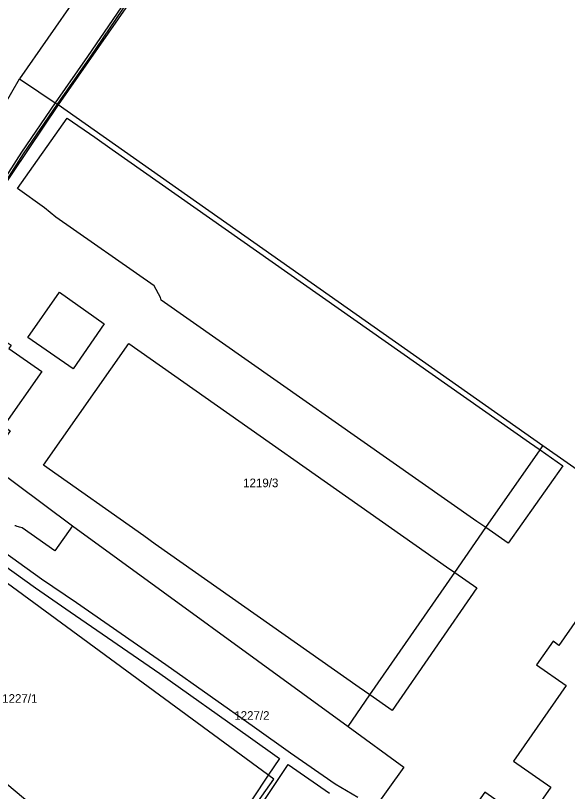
# Model space of a CAD drawing. Extents: x -756746 to -753363, y -1166406 to -1161727.
# Drawn here: x -754878.4 to -754769.3, y -1163622.6 to -1163469.4 of the extents above; entities that cross this region are included whole.
import ezdxf

# ---------------------------------------------------------------- set-up
doc = ezdxf.new("R2010")
doc.units = 0
for name, color, linetype in [('Hranice parcel', 7, 'Continuous'), ('Parcelní čísla', 7, 'Continuous'), ('Vnitřní kresba', 7, 'Continuous'), ('Věcná břemena k části', 7, 'Continuous')]:
    doc.layers.add(name, color=color, linetype=linetype)

msp = doc.modelspace()

# ---------------------------------------------------------------- linework, layer by layer
at = {"layer": 'Hranice parcel'}
for p, q in [((-754829.9, -1163413.36), (-754877.57, -1163481.87)), ((-754880.64, -1163487.15), (-754877.57, -1163481.87)), ((-754877.57, -1163481.87), (-754869.97, -1163487.01)), ((-754869.97, -1163487.01), (-754900.22, -1163531.96)), ((-754774.19, -1163554.35), (-754869.97, -1163487.01))]:
    msp.add_line(p, q, dxfattribs=at)
for points in [[(-754820.53, -1163416.18), (-754869.97, -1163487.01)], [(-754893.54, -1163536.53), (-754891.59, -1163537.88), (-754888.71, -1163539.87), (-754883.51, -1163532.56), (-754881.89, -1163533.68), (-754881.44, -1163533.02), (-754879.28, -1163534.5), (-754879.74, -1163535.16), (-754873.18, -1163539.68), (-754880.73, -1163550.49), (-754879.46, -1163551.41), (-754883.88, -1163557.74)], [(-754812.68, -1163609.74), (-754808.36, -1163603.53), (-754791.6, -1163579.35), (-754785.43, -1163570.49), (-754774.72, -1163555.12), (-754774.19, -1163554.35)], [(-754696.73, -1163608.35), (-754763.93, -1163561.5), (-754774.19, -1163554.35)], [(-754844.87, -1163645), (-754827.32, -1163620.17), (-754907.12, -1163561.66), (-754914.03, -1163557.02)], [(-754883.88, -1163557.74), (-754867.11, -1163570.17), (-754812.68, -1163609.74)], [(-754931.15, -1163577.37), (-754928.96, -1163580.12), (-754925.97, -1163581.97), (-754920.06, -1163587.43), (-754891.31, -1163611.76), (-754876.78, -1163623.85), (-754871.14, -1163628.14), (-754862.81, -1163634.56), (-754844.41, -1163647.75)], [(-754744.54, -1163597.71), (-754765.33, -1163583.19), (-754765.98, -1163584.13), (-754764.85, -1163584.92), (-754771.01, -1163593.75), (-754772.15, -1163592.95), (-754775.4, -1163597.61), (-754769.59, -1163601.66), (-754779.99, -1163616.61), (-754772.61, -1163621.75), (-754777.34, -1163628.53), (-754785.66, -1163622.73), (-754790.17, -1163629.2), (-754770.05, -1163643.14), (-754751.79, -1163616.9), (-754756.08, -1163613.98), (-754751.35, -1163607.4), (-754752.5, -1163606.61), (-754746.31, -1163597.83), (-754745.17, -1163598.62), (-754744.54, -1163597.71)], [(-754812.68, -1163609.74), (-754801.62, -1163617.78), (-754811.46, -1163631.52), (-754797.09, -1163641.68), (-754795.93, -1163642.99), (-754795.15, -1163644.21), (-754794.68, -1163645.62), (-754794.53, -1163647), (-754794.73, -1163648.44), (-754795.2, -1163649.84), (-754794.96, -1163650.01), (-754788.51, -1163654.61)]]:
    msp.add_lwpolyline(points, dxfattribs=at)
at = {"layer": 'Vnitřní kresba'}
for p, q in [((-754878.02, -1163503.56), (-754868.16, -1163489.68)), ((-754868.16, -1163489.68), (-754862.73, -1163493.4)), ((-754862.73, -1163493.4), (-754859.26, -1163495.83)), ((-754859.26, -1163495.83), (-754776.8, -1163553.72)), ((-754872.64, -1163507.38), (-754878.02, -1163503.56)), ((-754870.41, -1163509.17), (-754872.64, -1163507.38)), ((-754850.96, -1163522.77), (-754870.41, -1163509.17)), ((-754849.71, -1163525.07), (-754850.96, -1163522.77)), ((-754875.94, -1163532.93), (-754869.7, -1163524.04)), ((-754869.7, -1163524.04), (-754860.87, -1163530.28)), ((-754849.62, -1163525.61), (-754849.71, -1163525.07)), ((-754787.23, -1163569.28), (-754849.62, -1163525.61)), ((-754860.87, -1163530.28), (-754866.97, -1163539.15)), ((-754866.97, -1163539.15), (-754875.94, -1163532.93)), ((-754872.84, -1163558.14), (-754856.02, -1163534.13)), ((-754856.02, -1163534.13), (-754793.22, -1163578.23)), ((-754776.8, -1163553.72), (-754774.72, -1163555.12)), ((-754774.72, -1163555.12), (-754770.22, -1163558.28)), ((-754853, -1163572.13), (-754872.84, -1163558.14)), ((-754770.22, -1163558.28), (-754781, -1163573.58)), ((-754867.11, -1163570.17), (-754870.63, -1163575.06)), ((-754785.43, -1163570.49), (-754787.23, -1163569.28)), ((-754781, -1163573.58), (-754785.43, -1163570.49)), ((-754870.63, -1163575.06), (-754877.08, -1163570.57)), ((-754850.79, -1163573.8), (-754853, -1163572.13)), ((-754810.46, -1163602.05), (-754850.79, -1163573.8)), ((-754793.22, -1163578.23), (-754791.6, -1163579.35)), ((-754791.6, -1163579.35), (-754787.2, -1163582.42)), ((-754787.2, -1163582.42), (-754803.96, -1163606.59)), ((-754808.36, -1163603.53), (-754810.46, -1163602.05)), ((-754803.96, -1163606.59), (-754808.36, -1163603.53))]:
    msp.add_line(p, q, dxfattribs=at)
msp.add_lwpolyline([(-754877.08, -1163570.57), (-754877.32, -1163570.49), (-754877.57, -1163570.41), (-754877.81, -1163570.33), (-754878.05, -1163570.25), (-754878.3, -1163570.18), (-754878.54, -1163570.12)], dxfattribs=at)
at = {"layer": 'Věcná břemena k části'}
for points in [[(-754855.02, -1163464.02), (-754864.15, -1163477.49), (-754870.52, -1163486.64), (-754877.2, -1163496.39), (-754882.38, -1163504.39)], [(-754863.73, -1163477.77), (-754854.54, -1163464.2)], [(-754881.96, -1163504.67), (-754876.78, -1163496.67), (-754870.11, -1163486.91), (-754863.73, -1163477.77)], [(-754887.18, -1163573.31), (-754874.45, -1163582.41), (-754867.56, -1163587.12), (-754849.87, -1163599.31), (-754832.4, -1163611.7), (-754826.25, -1163616.06), (-754828.44, -1163619.35), (-754837.77, -1163633.41)], [(-754810.74, -1163623.82), (-754815.2, -1163621.13), (-754824.06, -1163615.01), (-754831.18, -1163609.98), (-754848.65, -1163597.57), (-754866.36, -1163585.38), (-754873.23, -1163580.67), (-754885.1, -1163572.19)], [(-754836.01, -1163634.57), (-754824.51, -1163617.28), (-754816.36, -1163622.91)]]:
    msp.add_lwpolyline(points, dxfattribs=at)

# ---------------------------------------------------------------- texts
at = {"layer": 'Parcelní čísla'}
for s, p in [('1219/3', (-754833.4, -1163562.52)), ('1227/1', (-754881.02, -1163605.09)), ('1227/2', (-754835.15, -1163608.45))]:
    msp.add_text(s, height=1.7, dxfattribs=at).set_placement(p)

doc.saveas('drawing.dxf')
